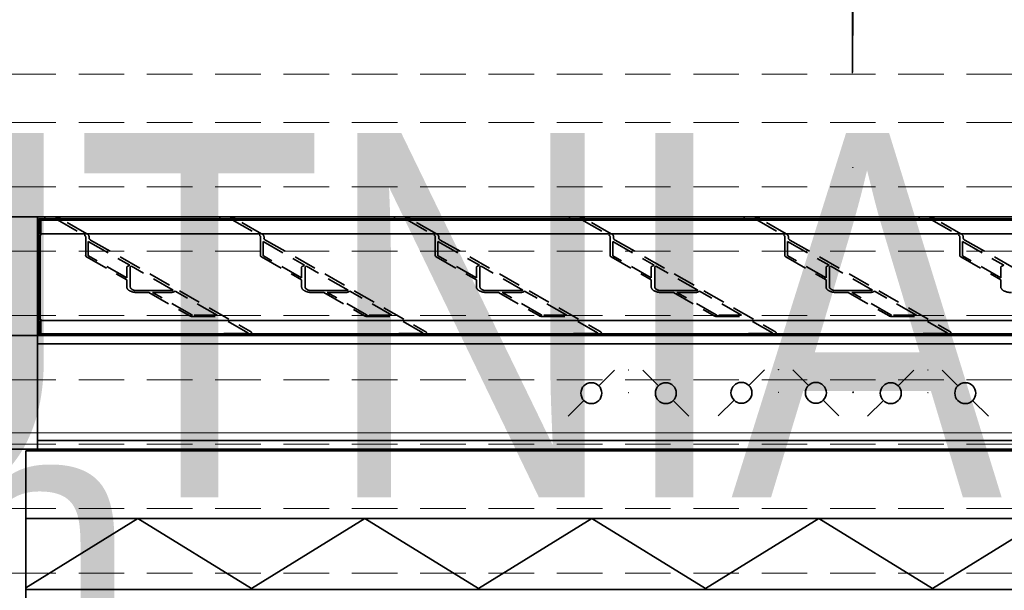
# Model space of a CAD drawing. Header units: millimetres. Extents: x -1465 to 393277, y -3788 to 454312.
# Tile 400 of 656: x 357648 to 358729, y 12373 to 12999. Entities that reach past the tile are written whole.
import ezdxf

# ---------------------------------------------------------------- set-up
doc = ezdxf.new("R2010")
doc.units = ezdxf.units.MM
doc.header["$XCLIPFRAME"] = 2
doc.linetypes.add('DASHED', pattern=[0.75, 0.5, -0.25])
doc.linetypes.add('HIDDEN', pattern=[0.375, 0.25, -0.125])
for name, color, linetype in [('10_ALL_FEATURES', 8, 'Continuous'), ('czarna_kolka', 8, 'Continuous'), ('DEFAULT_2', 8, 'Continuous'), ('FLUID-Cz2', 8, 'Continuous'), ('FLUID-Cz2-150-ARRDU', 8, 'Continuous'), ('FLUID-Wy2', 8, 'Continuous'), ('FLUID-Wy2-150-ARRDU', 8, 'Continuous'), ('FLUID-Wy2-150-ARRGR', 8, 'Continuous'), ('kontury', 8, 'Continuous')]:
    doc.layers.add(name, color=color, linetype=linetype)
doc.styles.add('STYL_AUTOMATYCZNY_1', font='ARIALN.TTF')
doc.styles.add('STYL_AUTOMATYCZNY_13', font='ARIALN.TTF', dxfattribs={"width": 0.8})
picture_1 = doc.add_image_def('image1.bmp', size_in_pixel=(951, 911))

msp = doc.modelspace()

# ---------------------------------------------------------------- linework, layer by layer
at = {"color": 8, "linetype": 'Continuous', "lineweight": 35, "ltscale": 100}
for p, q in [((357667.6, 12654.3), (357667.6, 12779.2)), ((357667.6, 12654.3), (357667.6, 12779.2)), ((357669.5, 12779.2), (357669.5, 12764.4)), ((357669.5, 12779.2), (357669.5, 12764.4)), ((357670.5, 12780.8), (357670.5, 12779.7)), ((357670.5, 12780.8), (359455.7, 12780.8)), ((357670.5, 12780.8), (357670.5, 12779.7)), ((357670.5, 12780.8), (359455.7, 12780.8)), ((357670.5, 12779.7), (357671.3, 12779.7)), ((357670.5, 12779.7), (357671.3, 12779.7)), ((357671.3, 12780.8), (357671.3, 12764.4)), ((357671.3, 12780.8), (357671.3, 12764.4)), ((357671.3, 12779.2), (359455, 12779.2)), ((357671.3, 12779.2), (359455, 12779.2)), ((357693.1, 12780.8), (357692.4, 12781.2)), ((357693.1, 12780.8), (357692.4, 12781.2)), ((357877.3, 12780.8), (357868.7, 12780.8)), ((357877.3, 12780.8), (357868.7, 12780.8)), ((357885.1, 12780.8), (357884.3, 12781.2)), ((357885.1, 12780.8), (357884.3, 12781.2)), ((357885.1, 12780.8), (357884.3, 12781.2)), ((357885.1, 12780.8), (357884.3, 12781.2)), ((358069.3, 12780.8), (358060.6, 12780.8)), ((358069.3, 12780.8), (358060.6, 12780.8)), ((358077, 12780.8), (358076.3, 12781.2)), ((358077, 12780.8), (358076.3, 12781.2)), ((358077, 12780.8), (358076.3, 12781.2)), ((358077, 12780.8), (358076.3, 12781.2)), ((358261.2, 12780.8), (358252.6, 12780.8)), ((358261.2, 12780.8), (358252.6, 12780.8)), ((358269, 12780.8), (358268.2, 12781.2)), ((358269, 12780.8), (358268.2, 12781.2)), ((358269, 12780.8), (358268.2, 12781.2)), ((358269, 12780.8), (358268.2, 12781.2)), ((358453.2, 12780.8), (358444.6, 12780.8)), ((358453.2, 12780.8), (358444.6, 12780.8)), ((358460.9, 12780.8), (358460.2, 12781.2)), ((358460.9, 12780.8), (358460.2, 12781.2)), ((358460.9, 12780.8), (358460.2, 12781.2)), ((358460.9, 12780.8), (358460.2, 12781.2)), ((358645.2, 12780.8), (358636.5, 12780.8)), ((358645.2, 12780.8), (358636.5, 12780.8)), ((358652.9, 12780.8), (358652.2, 12781.2)), ((358652.9, 12780.8), (358652.2, 12781.2)), ((358652.9, 12780.8), (358652.2, 12781.2)), ((358652.9, 12780.8), (358652.2, 12781.2)), ((357667.6, 12778.8), (357669.5, 12778.8)), ((357667.6, 12778.8), (357669.5, 12778.8)), ((357667.6, 12764.4), (357669.5, 12764.4)), ((357667.6, 12764.4), (357669.5, 12764.4)), ((357667.6, 12762.8), (357671.3, 12762.8)), ((357667.6, 12762.8), (357671.3, 12762.8)), ((357669.5, 12670.7), (357669.5, 12762.8)), ((357669.5, 12670.7), (357669.5, 12762.8)), ((357670.5, 12762.8), (357670.5, 12744.1)), ((357670.5, 12762.8), (357670.5, 12744.1)), ((357671.3, 12764.4), (357671.3, 12762.8)), ((357671.3, 12764.4), (359455, 12764.4)), ((357671.3, 12764.4), (357671.3, 12762.8)), ((357671.3, 12764.4), (359455, 12764.4)), ((357670.5, 12740.4), (357670.5, 12692.9)), ((357670.5, 12740.4), (357670.5, 12692.9)), ((357811.3, 12701.9), (357779.2, 12701.9)), ((357811.3, 12701.9), (357779.2, 12701.9)), ((358003.3, 12701.9), (357971.2, 12701.9)), ((358003.3, 12701.9), (357971.2, 12701.9)), ((358195.3, 12701.9), (358163.1, 12701.9)), ((358195.3, 12701.9), (358163.1, 12701.9)), ((358387.2, 12701.9), (358355.1, 12701.9)), ((358387.2, 12701.9), (358355.1, 12701.9)), ((358579.2, 12701.9), (358547, 12701.9)), ((358579.2, 12701.9), (358547, 12701.9)), ((357670.5, 12689.2), (357670.5, 12670.7)), ((357670.5, 12689.2), (357670.5, 12670.7)), ((357667.6, 12670.7), (357671.3, 12670.7)), ((357667.6, 12670.7), (357671.3, 12670.7)), ((357667.6, 12669.2), (357669.5, 12669.2)), ((357667.6, 12669.2), (357669.5, 12669.2)), ((357669.5, 12654.3), (357669.5, 12669.2)), ((357669.5, 12654.3), (357669.5, 12669.2)), ((357671.3, 12669.2), (357671.3, 12670.7)), ((357671.3, 12669.2), (357671.3, 12670.7)), ((357671.3, 12669.2), (357671.3, 12652.9)), ((357671.3, 12669.2), (359455, 12669.2)), ((357671.3, 12669.2), (357671.3, 12652.9)), ((357671.3, 12669.2), (359455, 12669.2)), ((357667.6, 12654.8), (357669.5, 12654.8)), ((357667.6, 12654.8), (357669.5, 12654.8)), ((357667.6, 12652.8), (357667.6, 12527.8)), ((357667.6, 12652.8), (357667.6, 12527.8)), ((357670.5, 12652.8), (357670.5, 12653.8)), ((357670.5, 12653.8), (357671.3, 12653.8)), ((357670.5, 12652.8), (357670.5, 12653.8)), ((357670.5, 12653.8), (357671.3, 12653.8)), ((357671.3, 12654.3), (359455, 12654.3)), ((357671.3, 12654.3), (359455, 12654.3)), ((357667.6, 12643.4), (359458.6, 12643.4)), ((357667.6, 12643.4), (359458.6, 12643.4)), ((357667.6, 12537.2), (359458.6, 12537.2)), ((357667.6, 12537.2), (359458.6, 12537.2)), ((357654.6, 12527.8), (357614.6, 12527.8)), ((357654.6, 12527.8), (357614.6, 12527.8)), ((357654.6, 12527.8), (359471.6, 12527.8)), ((357654.6, 12527.8), (359471.6, 12527.8)), ((357654.6, 12525.8), (359471.6, 12525.8)), ((357654.6, 12525.8), (357654.6, 11446.8)), ((357654.6, 12525.8), (359471.6, 12525.8)), ((357654.6, 12525.8), (357654.6, 11450.8)), ((357667.6, 12527.8), (357667.6, 12525.8)), ((357667.6, 12527.8), (357667.6, 12525.8))]:
    msp.add_line(p, q, dxfattribs=at)
at = {"color": 8, "linetype": 'Continuous', "lineweight": 35, "ltscale": 100, "flags": 128}
for points in [[(357637.6, 12772.6), (357637.6, 12782.8), (359488.6, 12782.8), (359488.6, 12772.6)], [(357637.6, 12772.6), (357637.6, 12782.8), (359488.6, 12782.8), (359488.6, 12772.6)], [(357637.6, 12663), (357637.6, 12652.8), (359488.6, 12652.8), (359488.6, 12663)], [(357637.6, 12663), (357637.6, 12652.8), (359488.6, 12652.8), (359488.6, 12663)], [(357637.6, 12643), (357637.6, 12652.8), (359488.6, 12652.8), (359488.6, 12643)], [(357637.6, 12643), (357637.6, 12652.8), (359488.6, 12652.8), (359488.6, 12643)], [(357637.6, 12537.6), (357637.6, 12527.8), (359488.6, 12527.8), (359488.6, 12537.6)], [(357637.6, 12537.6), (357637.6, 12527.8), (359488.6, 12527.8), (359488.6, 12537.6)]]:
    msp.add_lwpolyline(points, dxfattribs=at)
for points in [[(357667.6, 12782.8), (357667.6, 12652.8), (359458.6, 12652.8), (359458.6, 12782.8)], [(357667.6, 12782.8), (357667.6, 12652.8), (359458.6, 12652.8), (359458.6, 12782.8)], [(357614.6, 12527.8), (359471.6, 12527.8), (359471.6, 10559.8), (357614.6, 10559.8)]]:
    msp.add_lwpolyline(points, close=True, dxfattribs=at)
at = {"color": 8, "linetype": 'Continuous', "lineweight": 35, "ltscale": 100}
for centre, radius in [((358316.6, 12614.8), 0.0277), ((358316.6, 12614.8), 0.0277), ((358481.3, 12615.1), 0.0277), ((358481.3, 12615.1), 0.0277), ((358645.3, 12614.8), 0.0277), ((358645.3, 12614.8), 0.0277), ((358316.6, 12589.8), 0.00994), ((358316.6, 12589.8), 0.00994), ((358481.3, 12590.1), 0.00994), ((358481.3, 12590.1), 0.00994), ((358563.1, 12590.3), 0.35), ((358563.1, 12590.3), 0.35), ((358645.3, 12589.8), 0.00994), ((358645.3, 12589.8), 0.00994)]:
    msp.add_circle(centre, radius, dxfattribs=at)
for centre, major_axis, start_param, end_param in [((357670.5, 12779.2), (2.88, 0), 1.570796, 3.141593), ((357670.5, 12779.2), (2.88, 0), 1.570796, 3.141593), ((357670.5, 12779.2), (0.96, 0), 1.570796, 3.141593), ((357670.5, 12779.2), (0.96, 0), 1.570796, 3.141593), ((357685.3, 12777.7), (9.6, 0), 0.750492, 1.570796), ((357685.3, 12777.7), (9.6, 0), 0.750492, 1.570796), ((357877.3, 12777.7), (9.6, 0), 0.750492, 1.570796), ((357877.3, 12777.7), (9.6, 0), 0.750492, 1.570796), ((357877.3, 12777.7), (9.6, 0), 0.750492, 1.570796), ((357877.3, 12777.7), (9.6, 0), 0.750492, 1.570796), ((358069.3, 12777.7), (9.6, 0), 0.750492, 1.570796), ((358069.3, 12777.7), (9.6, 0), 0.750492, 1.570796), ((358069.3, 12777.7), (9.6, 0), 0.750492, 1.570796), ((358069.3, 12777.7), (9.6, 0), 0.750492, 1.570796), ((358261.2, 12777.7), (9.6, 0), 0.750492, 1.570796), ((358261.2, 12777.7), (9.6, 0), 0.750492, 1.570796), ((358261.2, 12777.7), (9.6, 0), 0.750492, 1.570796), ((358261.2, 12777.7), (9.6, 0), 0.750492, 1.570796), ((358453.2, 12777.7), (9.6, 0), 0.750492, 1.570796), ((358453.2, 12777.7), (9.6, 0), 0.750492, 1.570796), ((358453.2, 12777.7), (9.6, 0), 0.750492, 1.570796), ((358453.2, 12777.7), (9.6, 0), 0.750492, 1.570796), ((358645.2, 12777.7), (9.6, 0), 0.750492, 1.570796), ((358645.2, 12777.7), (9.6, 0), 0.750492, 1.570796), ((358645.2, 12777.7), (9.6, 0), 0.750492, 1.570796), ((358645.2, 12777.7), (9.6, 0), 0.750492, 1.570796), ((357670.5, 12654.3), (2.88, 0), 3.141593, 4.553112), ((357670.5, 12654.3), (2.88, 0), 3.141593, 4.553112), ((357670.5, 12654.3), (0.96, 0), 3.141593, 4.712389), ((357670.5, 12654.3), (0.96, 0), 3.141593, 4.712389)]:
    msp.add_ellipse(centre, major_axis=major_axis, ratio=0.533244, start_param=start_param, end_param=end_param, dxfattribs=at)
at = {"layer": '10_ALL_FEATURES', "color": 8, "linetype": 'Continuous', "lineweight": 35, "ltscale": 100}
for p, q in [((357675.7, 12782.3), (357675.7, 12781.3)), ((357675.7, 12782.3), (357675.7, 12781.3)), ((357685.3, 12782.8), (357676.7, 12782.8)), ((357685.3, 12782.8), (357676.7, 12782.8)), ((357867.7, 12782.3), (357867.7, 12781.3)), ((357867.7, 12782.3), (357867.7, 12781.3)), ((357867.7, 12782.3), (357867.7, 12781.3)), ((357867.7, 12782.3), (357867.7, 12781.3)), ((357877.3, 12782.8), (357868.7, 12782.8)), ((357877.3, 12782.8), (357868.7, 12782.8)), ((357877.3, 12782.8), (357868.7, 12782.8)), ((357877.3, 12782.8), (357868.7, 12782.8)), ((358059.7, 12782.3), (358059.7, 12781.3)), ((358059.7, 12782.3), (358059.7, 12781.3)), ((358059.7, 12782.3), (358059.7, 12781.3)), ((358059.7, 12782.3), (358059.7, 12781.3)), ((358069.3, 12782.8), (358060.6, 12782.8)), ((358069.3, 12782.8), (358060.6, 12782.8)), ((358069.3, 12782.8), (358060.6, 12782.8)), ((358069.3, 12782.8), (358060.6, 12782.8)), ((358251.6, 12782.3), (358251.6, 12781.3)), ((358251.6, 12782.3), (358251.6, 12781.3)), ((358251.6, 12782.3), (358251.6, 12781.3)), ((358251.6, 12782.3), (358251.6, 12781.3)), ((358261.2, 12782.8), (358252.6, 12782.8)), ((358261.2, 12782.8), (358252.6, 12782.8)), ((358261.2, 12782.8), (358252.6, 12782.8)), ((358261.2, 12782.8), (358252.6, 12782.8)), ((358443.6, 12782.3), (358443.6, 12781.3)), ((358443.6, 12782.3), (358443.6, 12781.3)), ((358443.6, 12782.3), (358443.6, 12781.3)), ((358443.6, 12782.3), (358443.6, 12781.3)), ((358453.2, 12782.8), (358444.6, 12782.8)), ((358453.2, 12782.8), (358444.6, 12782.8)), ((358453.2, 12782.8), (358444.6, 12782.8)), ((358453.2, 12782.8), (358444.6, 12782.8)), ((358635.6, 12782.3), (358635.6, 12781.3)), ((358635.6, 12782.3), (358635.6, 12781.3)), ((358635.6, 12782.3), (358635.6, 12781.3)), ((358635.6, 12782.3), (358635.6, 12781.3)), ((358645.2, 12782.8), (358636.5, 12782.8)), ((358645.2, 12782.8), (358636.5, 12782.8)), ((358645.2, 12782.8), (358636.5, 12782.8)), ((358645.2, 12782.8), (358636.5, 12782.8))]:
    msp.add_line(p, q, dxfattribs=at)
at = {"layer": '10_ALL_FEATURES', "color": 8, "linetype": 'HIDDEN', "lineweight": 35, "ltscale": 100}
for p, q in [((357676.7, 12780.8), (357685.3, 12780.8)), ((357676.7, 12780.8), (357685.3, 12780.8)), ((357868.7, 12780.8), (357877.3, 12780.8)), ((357868.7, 12780.8), (357877.3, 12780.8)), ((358060.6, 12780.8), (358069.3, 12780.8)), ((358060.6, 12780.8), (358069.3, 12780.8)), ((358252.6, 12780.8), (358261.2, 12780.8)), ((358252.6, 12780.8), (358261.2, 12780.8)), ((358444.6, 12780.8), (358453.2, 12780.8)), ((358444.6, 12780.8), (358453.2, 12780.8)), ((358636.5, 12780.8), (358645.2, 12780.8)), ((358636.5, 12780.8), (358645.2, 12780.8)), ((357872, 12654.3), (357872, 12653.3)), ((357872, 12654.3), (357872, 12653.3)), ((357897.9, 12654.8), (357873, 12654.8)), ((357897.9, 12654.8), (357873, 12654.8)), ((358064, 12654.3), (358064, 12653.3)), ((358064, 12654.3), (358064, 12653.3)), ((358064, 12654.3), (358064, 12653.3)), ((358064, 12654.3), (358064, 12653.3)), ((358089.9, 12654.8), (358065, 12654.8)), ((358089.9, 12654.8), (358065, 12654.8)), ((358089.9, 12654.8), (358065, 12654.8)), ((358089.9, 12654.8), (358065, 12654.8)), ((358256, 12654.3), (358256, 12653.3)), ((358256, 12654.3), (358256, 12653.3)), ((358256, 12654.3), (358256, 12653.3)), ((358256, 12654.3), (358256, 12653.3)), ((358281.9, 12654.8), (358256.9, 12654.8)), ((358281.9, 12654.8), (358256.9, 12654.8)), ((358281.9, 12654.8), (358256.9, 12654.8)), ((358281.9, 12654.8), (358256.9, 12654.8)), ((358447.9, 12654.3), (358447.9, 12653.3)), ((358447.9, 12654.3), (358447.9, 12653.3)), ((358447.9, 12654.3), (358447.9, 12653.3)), ((358447.9, 12654.3), (358447.9, 12653.3)), ((358473.8, 12654.8), (358448.9, 12654.8)), ((358473.8, 12654.8), (358448.9, 12654.8)), ((358473.8, 12654.8), (358448.9, 12654.8)), ((358473.8, 12654.8), (358448.9, 12654.8)), ((358639.9, 12654.3), (358639.9, 12653.3)), ((358639.9, 12654.3), (358639.9, 12653.3)), ((358639.9, 12654.3), (358639.9, 12653.3)), ((358639.9, 12654.3), (358639.9, 12653.3)), ((358665.8, 12654.8), (358640.8, 12654.8)), ((358665.8, 12654.8), (358640.8, 12654.8)), ((358665.8, 12654.8), (358640.8, 12654.8)), ((358665.8, 12654.8), (358640.8, 12654.8))]:
    msp.add_line(p, q, dxfattribs=at)
at = {"layer": '10_ALL_FEATURES', "color": 8, "linetype": 'Continuous', "lineweight": 35, "ltscale": 100}
for centre, start_param, end_param in [((357676.7, 12782.3), 1.570796, 3.141593), ((357676.7, 12782.3), 1.570796, 3.141593), ((357676.7, 12781.3), 3.141593, 4.712389), ((357676.7, 12781.3), 3.141593, 4.712389), ((357868.7, 12782.3), 1.570796, 3.141593), ((357868.7, 12782.3), 1.570796, 3.141593), ((357868.7, 12782.3), 1.570796, 3.141593), ((357868.7, 12782.3), 1.570796, 3.141593), ((357868.7, 12781.3), 3.141593, 4.712389), ((357868.7, 12781.3), 3.141593, 4.712389), ((357868.7, 12781.3), 3.141593, 4.712389), ((357868.7, 12781.3), 3.141593, 4.712389), ((358060.6, 12782.3), 1.570796, 3.141593), ((358060.6, 12782.3), 1.570796, 3.141593), ((358060.6, 12782.3), 1.570796, 3.141593), ((358060.6, 12782.3), 1.570796, 3.141593), ((358060.6, 12781.3), 3.141593, 4.712389), ((358060.6, 12781.3), 3.141593, 4.712389), ((358060.6, 12781.3), 3.141593, 4.712389), ((358060.6, 12781.3), 3.141593, 4.712389), ((358252.6, 12782.3), 1.570796, 3.141593), ((358252.6, 12782.3), 1.570796, 3.141593), ((358252.6, 12782.3), 1.570796, 3.141593), ((358252.6, 12782.3), 1.570796, 3.141593), ((358252.6, 12781.3), 3.141593, 4.712389), ((358252.6, 12781.3), 3.141593, 4.712389), ((358252.6, 12781.3), 3.141593, 4.712389), ((358252.6, 12781.3), 3.141593, 4.712389), ((358444.6, 12782.3), 1.570796, 3.141593), ((358444.6, 12782.3), 1.570796, 3.141593), ((358444.6, 12782.3), 1.570796, 3.141593), ((358444.6, 12782.3), 1.570796, 3.141593), ((358444.6, 12781.3), 3.141593, 4.712389), ((358444.6, 12781.3), 3.141593, 4.712389), ((358444.6, 12781.3), 3.141593, 4.712389), ((358444.6, 12781.3), 3.141593, 4.712389), ((358636.5, 12782.3), 1.570796, 3.141593), ((358636.5, 12782.3), 1.570796, 3.141593), ((358636.5, 12782.3), 1.570796, 3.141593), ((358636.5, 12782.3), 1.570796, 3.141593), ((358636.5, 12781.3), 3.141593, 4.712389), ((358636.5, 12781.3), 3.141593, 4.712389), ((358636.5, 12781.3), 3.141593, 4.712389), ((358636.5, 12781.3), 3.141593, 4.712389)]:
    msp.add_ellipse(centre, major_axis=(0.96, 0), ratio=0.533244, start_param=start_param, end_param=end_param, dxfattribs=at)
at = {"layer": '10_ALL_FEATURES', "color": 8, "linetype": 'HIDDEN', "lineweight": 35, "ltscale": 100}
for centre, major_axis, start_param, end_param in [((357777.1, 12706), (11.5, 0), 3.141593, 4.712389), ((357777.1, 12706), (11.5, 0), 3.141593, 4.712389), ((357969.1, 12706), (11.5, 0), 3.141593, 4.712389), ((357969.1, 12706), (11.5, 0), 3.141593, 4.712389), ((358161, 12706), (11.5, 0), 3.141593, 4.712389), ((358161, 12706), (11.5, 0), 3.141593, 4.712389), ((358353, 12706), (11.5, 0), 3.141593, 4.712389), ((358353, 12706), (11.5, 0), 3.141593, 4.712389), ((358544.9, 12706), (11.5, 0), 3.141593, 4.712389), ((358544.9, 12706), (11.5, 0), 3.141593, 4.712389), ((358736.9, 12706), (11.5, 0), 3.141593, 4.712389), ((358736.9, 12706), (11.5, 0), 3.141593, 4.712389), ((357873, 12654.3), (0.96, 0), 1.570796, 3.141593), ((357873, 12654.3), (0.96, 0), 1.570796, 3.141593), ((357873, 12653.3), (0.96, 0), 3.141593, 4.712389), ((357873, 12653.3), (0.96, 0), 3.141593, 4.712389), ((358065, 12654.3), (0.96, 0), 1.570796, 3.141593), ((358065, 12654.3), (0.96, 0), 1.570796, 3.141593), ((358065, 12654.3), (0.96, 0), 1.570796, 3.141593), ((358065, 12654.3), (0.96, 0), 1.570796, 3.141593), ((358065, 12653.3), (0.96, 0), 3.141593, 4.712389), ((358065, 12653.3), (0.96, 0), 3.141593, 4.712389), ((358065, 12653.3), (0.96, 0), 3.141593, 4.712389), ((358065, 12653.3), (0.96, 0), 3.141593, 4.712389), ((358256.9, 12654.3), (0.96, 0), 1.570796, 3.141593), ((358256.9, 12654.3), (0.96, 0), 1.570796, 3.141593), ((358256.9, 12654.3), (0.96, 0), 1.570796, 3.141593), ((358256.9, 12654.3), (0.96, 0), 1.570796, 3.141593), ((358256.9, 12653.3), (0.96, 0), 3.141593, 4.712389), ((358256.9, 12653.3), (0.96, 0), 3.141593, 4.712389), ((358256.9, 12653.3), (0.96, 0), 3.141593, 4.712389), ((358256.9, 12653.3), (0.96, 0), 3.141593, 4.712389), ((358448.9, 12654.3), (0.96, 0), 1.570796, 3.141593), ((358448.9, 12654.3), (0.96, 0), 1.570796, 3.141593), ((358448.9, 12654.3), (0.96, 0), 1.570796, 3.141593), ((358448.9, 12654.3), (0.96, 0), 1.570796, 3.141593), ((358448.9, 12653.3), (0.96, 0), 3.141593, 4.712389), ((358448.9, 12653.3), (0.96, 0), 3.141593, 4.712389), ((358448.9, 12653.3), (0.96, 0), 3.141593, 4.712389), ((358448.9, 12653.3), (0.96, 0), 3.141593, 4.712389), ((358640.8, 12654.3), (0.96, 0), 1.570796, 3.141593), ((358640.8, 12654.3), (0.96, 0), 1.570796, 3.141593), ((358640.8, 12654.3), (0.96, 0), 1.570796, 3.141593), ((358640.8, 12654.3), (0.96, 0), 1.570796, 3.141593), ((358640.8, 12653.3), (0.96, 0), 3.141593, 4.712389), ((358640.8, 12653.3), (0.96, 0), 3.141593, 4.712389), ((358640.8, 12653.3), (0.96, 0), 3.141593, 4.712389), ((358640.8, 12653.3), (0.96, 0), 3.141593, 4.712389)]:
    msp.add_ellipse(centre, major_axis=major_axis, ratio=0.533244, start_param=start_param, end_param=end_param, dxfattribs=at)
at = {"layer": 'czarna_kolka', "color": 8, "linetype": 'Continuous', "lineweight": 35, "ltscale": 100}
for p, q in [((358283.9, 12597.5), (358301.1, 12614.7)), ((358283.9, 12597.5), (358301.1, 12614.7)), ((358332.2, 12614.7), (358349.4, 12597.5)), ((358332.2, 12614.7), (358349.4, 12597.5)), ((358448.6, 12597.8), (358465.9, 12615)), ((358448.6, 12597.8), (358465.9, 12615)), ((358496.9, 12615), (358514.2, 12597.8)), ((358496.9, 12615), (358514.2, 12597.8)), ((358612.6, 12597.5), (358629.9, 12614.7)), ((358612.6, 12597.5), (358629.9, 12614.7)), ((358660.9, 12614.7), (358678.2, 12597.5)), ((358660.9, 12614.7), (358678.2, 12597.5)), ((358250.4, 12564), (358267.6, 12581.2)), ((358250.4, 12564), (358267.6, 12581.2)), ((358365.6, 12581.2), (358382.9, 12564)), ((358365.6, 12581.2), (358382.9, 12564)), ((358415.1, 12564.3), (358432.4, 12581.5)), ((358415.1, 12564.3), (358432.4, 12581.5)), ((358530.4, 12581.5), (358547.6, 12564.3)), ((358530.4, 12581.5), (358547.6, 12564.3)), ((358579.1, 12564), (358596.4, 12581.2)), ((358579.1, 12564), (358596.4, 12581.2)), ((358694.4, 12581.2), (358711.7, 12564)), ((358694.4, 12581.2), (358711.7, 12564))]:
    msp.add_line(p, q, dxfattribs=at)
for centre in [(358275.7, 12589.3), (358275.7, 12589.3), (358357.5, 12589.3), (358357.5, 12589.3), (358440.5, 12589.7), (358440.5, 12589.7), (358522.3, 12589.7), (358522.3, 12589.7), (358604.5, 12589.3), (358604.5, 12589.3), (358686.3, 12589.3), (358686.3, 12589.3)]:
    msp.add_circle(centre, 11.5, dxfattribs=at)
at = {"layer": 'DEFAULT_2', "color": 8, "linetype": 'HIDDEN', "lineweight": 35, "ltscale": 100}
for p, q in [((357671.3, 12779.7), (359455, 12779.7)), ((357671.3, 12779.7), (359455, 12779.7)), ((357689.6, 12779.8), (357718.9, 12763)), ((357689.6, 12779.8), (357718.9, 12763)), ((357721.7, 12764.4), (357693.1, 12780.8)), ((357721.7, 12764.4), (357693.1, 12780.8)), ((357773.2, 12780.8), (357773.2, 12779.7)), ((357773.2, 12780.8), (357773.2, 12779.7)), ((357798.1, 12779.7), (357798.1, 12780.8)), ((357798.1, 12779.7), (357798.1, 12780.8)), ((357881.5, 12779.8), (357910.9, 12763)), ((357881.5, 12779.8), (357910.9, 12763)), ((357913.7, 12764.4), (357885.1, 12780.8)), ((357913.7, 12764.4), (357885.1, 12780.8)), ((358073.5, 12779.8), (358102.8, 12763)), ((358073.5, 12779.8), (358102.8, 12763)), ((358105.6, 12764.4), (358077, 12780.8)), ((358105.6, 12764.4), (358077, 12780.8)), ((358265.4, 12779.8), (358294.8, 12763)), ((358265.4, 12779.8), (358294.8, 12763)), ((358297.6, 12764.4), (358269, 12780.8)), ((358297.6, 12764.4), (358269, 12780.8)), ((358291.5, 12780.8), (358291.5, 12779.7)), ((358291.5, 12780.8), (358291.5, 12779.7)), ((358316.4, 12779.7), (358316.4, 12780.8)), ((358316.4, 12779.7), (358316.4, 12780.8)), ((358457.4, 12779.8), (358486.8, 12763)), ((358457.4, 12779.8), (358486.8, 12763)), ((358489.6, 12764.4), (358460.9, 12780.8)), ((358489.6, 12764.4), (358460.9, 12780.8)), ((358649.4, 12779.8), (358678.7, 12763)), ((358649.4, 12779.8), (358678.7, 12763)), ((358681.5, 12764.4), (358652.9, 12780.8)), ((358681.5, 12764.4), (358652.9, 12780.8)), ((357720.5, 12740.4), (357720.5, 12760.9)), ((357720.5, 12740.4), (357720.5, 12760.9)), ((357724.3, 12759.6), (357724.3, 12760.9)), ((357724.3, 12759.6), (357724.3, 12760.9)), ((357725.8, 12757.5), (357901.5, 12657.1)), ((357725.8, 12757.5), (357901.5, 12657.1)), ((357912.4, 12740.4), (357912.4, 12760.9)), ((357912.4, 12740.4), (357912.4, 12760.9)), ((357916.3, 12759.6), (357916.3, 12760.9)), ((357916.3, 12759.6), (357916.3, 12760.9)), ((357917.8, 12757.5), (358093.4, 12657.1)), ((357917.8, 12757.5), (358093.4, 12657.1)), ((358104.4, 12740.4), (358104.4, 12760.9)), ((358104.4, 12740.4), (358104.4, 12760.9)), ((358108.2, 12759.6), (358108.2, 12760.9)), ((358108.2, 12759.6), (358108.2, 12760.9)), ((358109.8, 12757.5), (358285.4, 12657.1)), ((358109.8, 12757.5), (358285.4, 12657.1)), ((358296.3, 12740.4), (358296.3, 12760.9)), ((358296.3, 12740.4), (358296.3, 12760.9)), ((358300.2, 12759.6), (358300.2, 12760.9)), ((358300.2, 12759.6), (358300.2, 12760.9)), ((358301.7, 12757.5), (358477.3, 12657.1)), ((358301.7, 12757.5), (358477.3, 12657.1)), ((358488.3, 12740.4), (358488.3, 12760.9)), ((358488.3, 12740.4), (358488.3, 12760.9)), ((358492.1, 12759.6), (358492.1, 12760.9)), ((358492.1, 12759.6), (358492.1, 12760.9)), ((358493.7, 12757.5), (358669.3, 12657.1)), ((358493.7, 12757.5), (358669.3, 12657.1)), ((358680.3, 12740.4), (358680.3, 12760.9)), ((358680.3, 12740.4), (358680.3, 12760.9)), ((358684.1, 12759.6), (358684.1, 12760.9)), ((358684.1, 12759.6), (358684.1, 12760.9)), ((358685.7, 12757.5), (358861.3, 12657.1)), ((358685.7, 12757.5), (358861.3, 12657.1)), ((357723.3, 12740.4), (357723.3, 12756)), ((357723.3, 12756), (357768.9, 12729.9)), ((357723.3, 12740.4), (357723.3, 12756)), ((357723.3, 12756), (357768.9, 12729.9)), ((357915.3, 12740.4), (357915.3, 12756)), ((357915.3, 12756), (357960.8, 12729.9)), ((357915.3, 12740.4), (357915.3, 12756)), ((357915.3, 12756), (357960.8, 12729.9)), ((358107.3, 12740.4), (358107.3, 12756)), ((358107.3, 12756), (358152.8, 12729.9)), ((358107.3, 12740.4), (358107.3, 12756)), ((358107.3, 12756), (358152.8, 12729.9)), ((358299.2, 12740.4), (358299.2, 12756)), ((358299.2, 12756), (358344.7, 12729.9)), ((358299.2, 12740.4), (358299.2, 12756)), ((358299.2, 12756), (358344.7, 12729.9)), ((358491.2, 12740.4), (358491.2, 12756)), ((358491.2, 12756), (358536.7, 12729.9)), ((358491.2, 12740.4), (358491.2, 12756)), ((358491.2, 12756), (358536.7, 12729.9)), ((358683.1, 12740.4), (358683.1, 12756)), ((358683.1, 12756), (358728.7, 12729.9)), ((358683.1, 12740.4), (358683.1, 12756)), ((358683.1, 12756), (358728.7, 12729.9)), ((357670.5, 12740.4), (357670.5, 12744.1)), ((357670.5, 12740.4), (357670.5, 12744.1)), ((357721.5, 12739), (357765.6, 12713.8)), ((357721.5, 12739), (357765.6, 12713.8)), ((357765.6, 12716), (357723.6, 12740)), ((357765.6, 12716), (357723.6, 12740)), ((357913.5, 12739), (357957.5, 12713.8)), ((357913.5, 12739), (357957.5, 12713.8)), ((357957.5, 12716), (357915.6, 12740)), ((357957.5, 12716), (357915.6, 12740)), ((358105.4, 12739), (358149.5, 12713.8)), ((358105.4, 12739), (358149.5, 12713.8)), ((358149.5, 12716), (358107.5, 12740)), ((358149.5, 12716), (358107.5, 12740)), ((358297.4, 12739), (358341.5, 12713.8)), ((358297.4, 12739), (358341.5, 12713.8)), ((358341.5, 12716), (358299.5, 12740)), ((358341.5, 12716), (358299.5, 12740)), ((358489.3, 12739), (358533.4, 12713.8)), ((358489.3, 12739), (358533.4, 12713.8)), ((358533.4, 12716), (358491.4, 12740)), ((358533.4, 12716), (358491.4, 12740)), ((358681.3, 12739), (358725.4, 12713.8)), ((358681.3, 12739), (358725.4, 12713.8)), ((358725.4, 12716), (358683.4, 12740)), ((358725.4, 12716), (358683.4, 12740)), ((357765.6, 12727.4), (357765.6, 12716)), ((357765.6, 12727.4), (357765.6, 12716)), ((357768.9, 12729.9), (357766.8, 12728.9)), ((357768.9, 12729.9), (357766.8, 12728.9)), ((357769.4, 12727.9), (357769.4, 12706)), ((357769.4, 12727.9), (357769.4, 12706)), ((357770.8, 12728.8), (357769.7, 12728.3)), ((357770.8, 12728.8), (357769.7, 12728.3)), ((357816.6, 12702.6), (357770.8, 12728.8)), ((357816.6, 12702.6), (357770.8, 12728.8)), ((357957.5, 12727.4), (357957.5, 12716)), ((357957.5, 12727.4), (357957.5, 12716)), ((357960.8, 12729.9), (357958.8, 12728.9)), ((357960.8, 12729.9), (357958.8, 12728.9)), ((357961.4, 12727.9), (357961.4, 12706)), ((357961.4, 12727.9), (357961.4, 12706)), ((357962.8, 12728.8), (357961.7, 12728.3)), ((357962.8, 12728.8), (357961.7, 12728.3)), ((358008.6, 12702.6), (357962.8, 12728.8)), ((358008.6, 12702.6), (357962.8, 12728.8)), ((358149.5, 12727.4), (358149.5, 12716)), ((358149.5, 12727.4), (358149.5, 12716)), ((358152.8, 12729.9), (358150.7, 12728.9)), ((358152.8, 12729.9), (358150.7, 12728.9)), ((358153.3, 12727.9), (358153.3, 12706)), ((358153.3, 12727.9), (358153.3, 12706)), ((358154.7, 12728.8), (358153.6, 12728.3)), ((358154.7, 12728.8), (358153.6, 12728.3)), ((358200.6, 12702.6), (358154.7, 12728.8)), ((358200.6, 12702.6), (358154.7, 12728.8)), ((358341.5, 12727.4), (358341.5, 12716)), ((358341.5, 12727.4), (358341.5, 12716)), ((358344.7, 12729.9), (358342.7, 12728.9)), ((358344.7, 12729.9), (358342.7, 12728.9)), ((358345.3, 12727.9), (358345.3, 12706)), ((358345.3, 12727.9), (358345.3, 12706)), ((358346.7, 12728.8), (358345.6, 12728.3)), ((358346.7, 12728.8), (358345.6, 12728.3)), ((358392.5, 12702.6), (358346.7, 12728.8)), ((358392.5, 12702.6), (358346.7, 12728.8)), ((358533.4, 12727.4), (358533.4, 12716)), ((358533.4, 12727.4), (358533.4, 12716)), ((358536.7, 12729.9), (358534.6, 12728.9)), ((358536.7, 12729.9), (358534.6, 12728.9)), ((358537.3, 12727.9), (358537.3, 12706)), ((358537.3, 12727.9), (358537.3, 12706)), ((358538.7, 12728.8), (358537.6, 12728.3)), ((358538.7, 12728.8), (358537.6, 12728.3)), ((358584.5, 12702.6), (358538.7, 12728.8)), ((358584.5, 12702.6), (358538.7, 12728.8)), ((358725.4, 12727.4), (358725.4, 12716)), ((358725.4, 12727.4), (358725.4, 12716)), ((358728.7, 12729.9), (358726.6, 12728.9)), ((358728.7, 12729.9), (358726.6, 12728.9)), ((357765.6, 12713.8), (357765.6, 12706)), ((357765.6, 12713.8), (357765.6, 12706)), ((357957.5, 12713.8), (357957.5, 12706)), ((357957.5, 12713.8), (357957.5, 12706)), ((358149.5, 12713.8), (358149.5, 12706)), ((358149.5, 12713.8), (358149.5, 12706)), ((358341.5, 12713.8), (358341.5, 12706)), ((358341.5, 12713.8), (358341.5, 12706)), ((358533.4, 12713.8), (358533.4, 12706)), ((358533.4, 12713.8), (358533.4, 12706)), ((358725.4, 12713.8), (358725.4, 12706)), ((358725.4, 12713.8), (358725.4, 12706)), ((357670.5, 12689.2), (357670.5, 12692.9)), ((357670.5, 12689.2), (357670.5, 12692.9)), ((357777.1, 12701.9), (357779.2, 12701.9)), ((357777.1, 12701.9), (357779.2, 12701.9)), ((357777.1, 12699.9), (357789.9, 12699.9)), ((357777.1, 12699.9), (357789.9, 12699.9)), ((357789.9, 12699.9), (357834.8, 12674.2)), ((357789.9, 12699.9), (357834.8, 12674.2)), ((357793.8, 12699.9), (357813.9, 12699.9)), ((357836.9, 12675.3), (357793.8, 12699.9)), ((357793.8, 12699.9), (357813.9, 12699.9)), ((357836.9, 12675.3), (357793.8, 12699.9)), ((357811.3, 12701.9), (357814.9, 12701.9)), ((357811.3, 12701.9), (357814.9, 12701.9)), ((357815.6, 12702.1), (357816.6, 12702.6)), ((357815.6, 12702.1), (357816.6, 12702.6)), ((357816.5, 12700.4), (357818.6, 12701.5)), ((357816.5, 12700.4), (357818.6, 12701.5)), ((357864.7, 12675.1), (357818.6, 12701.5)), ((357864.7, 12675.1), (357818.6, 12701.5)), ((357969.1, 12701.9), (357971.2, 12701.9)), ((357969.1, 12701.9), (357971.2, 12701.9)), ((357969.1, 12699.9), (357981.9, 12699.9)), ((357969.1, 12699.9), (357981.9, 12699.9)), ((357981.9, 12699.9), (358026.8, 12674.2)), ((357981.9, 12699.9), (358026.8, 12674.2)), ((357985.8, 12699.9), (358005.9, 12699.9)), ((358028.9, 12675.3), (357985.8, 12699.9)), ((357985.8, 12699.9), (358005.9, 12699.9)), ((358028.9, 12675.3), (357985.8, 12699.9)), ((358003.3, 12701.9), (358006.9, 12701.9)), ((358003.3, 12701.9), (358006.9, 12701.9)), ((358007.5, 12702.1), (358008.6, 12702.6)), ((358007.5, 12702.1), (358008.6, 12702.6)), ((358008.5, 12700.4), (358010.6, 12701.5)), ((358008.5, 12700.4), (358010.6, 12701.5)), ((358056.7, 12675.1), (358010.6, 12701.5)), ((358056.7, 12675.1), (358010.6, 12701.5)), ((358161, 12701.9), (358163.1, 12701.9)), ((358161, 12701.9), (358163.1, 12701.9)), ((358161, 12699.9), (358173.8, 12699.9)), ((358161, 12699.9), (358173.8, 12699.9)), ((358173.8, 12699.9), (358218.7, 12674.2)), ((358173.8, 12699.9), (358218.7, 12674.2)), ((358177.8, 12699.9), (358197.8, 12699.9)), ((358220.8, 12675.3), (358177.8, 12699.9)), ((358177.8, 12699.9), (358197.8, 12699.9)), ((358220.8, 12675.3), (358177.8, 12699.9)), ((358195.3, 12701.9), (358198.8, 12701.9)), ((358195.3, 12701.9), (358198.8, 12701.9)), ((358199.5, 12702.1), (358200.6, 12702.6)), ((358199.5, 12702.1), (358200.6, 12702.6)), ((358200.4, 12700.4), (358202.5, 12701.5)), ((358200.4, 12700.4), (358202.5, 12701.5)), ((358248.7, 12675.1), (358202.5, 12701.5)), ((358248.7, 12675.1), (358202.5, 12701.5)), ((358353, 12701.9), (358355.1, 12701.9)), ((358353, 12701.9), (358355.1, 12701.9)), ((358353, 12699.9), (358365.8, 12699.9)), ((358353, 12699.9), (358365.8, 12699.9)), ((358365.8, 12699.9), (358410.7, 12674.2)), ((358365.8, 12699.9), (358410.7, 12674.2)), ((358369.7, 12699.9), (358389.8, 12699.9)), ((358412.8, 12675.3), (358369.7, 12699.9)), ((358369.7, 12699.9), (358389.8, 12699.9)), ((358412.8, 12675.3), (358369.7, 12699.9)), ((358387.2, 12701.9), (358390.8, 12701.9)), ((358387.2, 12701.9), (358390.8, 12701.9)), ((358391.5, 12702.1), (358392.5, 12702.6)), ((358391.5, 12702.1), (358392.5, 12702.6)), ((358392.4, 12700.4), (358394.5, 12701.5)), ((358392.4, 12700.4), (358394.5, 12701.5)), ((358440.6, 12675.1), (358394.5, 12701.5)), ((358440.6, 12675.1), (358394.5, 12701.5)), ((358544.9, 12701.9), (358547, 12701.9)), ((358544.9, 12701.9), (358547, 12701.9)), ((358544.9, 12699.9), (358557.7, 12699.9)), ((358544.9, 12699.9), (358557.7, 12699.9)), ((358557.7, 12699.9), (358602.6, 12674.2)), ((358557.7, 12699.9), (358602.6, 12674.2)), ((358561.7, 12699.9), (358581.7, 12699.9)), ((358604.7, 12675.3), (358561.7, 12699.9)), ((358561.7, 12699.9), (358581.7, 12699.9)), ((358604.7, 12675.3), (358561.7, 12699.9)), ((358579.2, 12701.9), (358582.8, 12701.9)), ((358579.2, 12701.9), (358582.8, 12701.9)), ((358583.4, 12702.1), (358584.5, 12702.6)), ((358583.4, 12702.1), (358584.5, 12702.6)), ((358584.4, 12700.4), (358586.5, 12701.5)), ((358584.4, 12700.4), (358586.5, 12701.5)), ((358632.6, 12675.1), (358586.5, 12701.5)), ((358632.6, 12675.1), (358586.5, 12701.5)), ((357864.7, 12675.1), (357837.6, 12675.1)), ((357864.7, 12675.1), (357837.6, 12675.1)), ((357837.6, 12673.6), (357867.4, 12673.6)), ((357837.6, 12673.6), (357867.4, 12673.6)), ((357898.6, 12655.7), (357867.4, 12673.6)), ((357898.6, 12655.7), (357867.4, 12673.6)), ((358056.7, 12675.1), (358029.6, 12675.1)), ((358056.7, 12675.1), (358029.6, 12675.1)), ((358029.6, 12673.6), (358059.4, 12673.6)), ((358029.6, 12673.6), (358059.4, 12673.6)), ((358090.6, 12655.7), (358059.4, 12673.6)), ((358090.6, 12655.7), (358059.4, 12673.6)), ((358248.7, 12675.1), (358221.5, 12675.1)), ((358248.7, 12675.1), (358221.5, 12675.1)), ((358221.5, 12673.6), (358251.4, 12673.6)), ((358221.5, 12673.6), (358251.4, 12673.6)), ((358282.6, 12655.7), (358251.4, 12673.6)), ((358282.6, 12655.7), (358251.4, 12673.6)), ((358440.6, 12675.1), (358413.5, 12675.1)), ((358440.6, 12675.1), (358413.5, 12675.1)), ((358413.5, 12673.6), (358443.3, 12673.6)), ((358413.5, 12673.6), (358443.3, 12673.6)), ((358474.5, 12655.7), (358443.3, 12673.6)), ((358474.5, 12655.7), (358443.3, 12673.6)), ((358632.6, 12675.1), (358605.4, 12675.1)), ((358632.6, 12675.1), (358605.4, 12675.1)), ((358605.4, 12673.6), (358635.3, 12673.6)), ((358605.4, 12673.6), (358635.3, 12673.6)), ((358666.5, 12655.7), (358635.3, 12673.6)), ((358666.5, 12655.7), (358635.3, 12673.6)), ((357671.3, 12653.8), (359455, 12653.8)), ((357671.3, 12653.8), (359455, 12653.8)), ((357671.3, 12652.9), (357671.3, 12652.8)), ((357671.3, 12652.9), (357671.3, 12652.8)), ((357802.9, 12652.8), (357802.9, 12653.8)), ((357802.9, 12652.8), (357802.9, 12653.8)), ((357814.5, 12652.8), (357814.5, 12653.8)), ((357814.5, 12652.8), (357814.5, 12653.8)), ((358321.2, 12652.8), (358321.2, 12653.8)), ((358321.2, 12652.8), (358321.2, 12653.8)), ((358332.8, 12652.8), (358332.8, 12653.8)), ((358332.8, 12652.8), (358332.8, 12653.8))]:
    msp.add_line(p, q, dxfattribs=at)
for centre, major_axis, start_param, end_param in [((357685.3, 12777.7), (5.76, 0), 0.750492, 1.570796), ((357685.3, 12777.7), (5.76, 0), 0.750492, 1.570796), ((357877.3, 12777.7), (5.76, 0), 0.750492, 1.570796), ((357877.3, 12777.7), (5.76, 0), 0.750492, 1.570796), ((357877.3, 12777.7), (5.76, 0), 0.750492, 1.570796), ((357877.3, 12777.7), (5.76, 0), 0.750492, 1.570796), ((358069.3, 12777.7), (5.76, 0), 0.750492, 1.570796), ((358069.3, 12777.7), (5.76, 0), 0.750492, 1.570796), ((358069.3, 12777.7), (5.76, 0), 0.750492, 1.570796), ((358069.3, 12777.7), (5.76, 0), 0.750492, 1.570796), ((358261.2, 12777.7), (5.76, 0), 0.750492, 1.570796), ((358261.2, 12777.7), (5.76, 0), 0.750492, 1.570796), ((358261.2, 12777.7), (5.76, 0), 0.750492, 1.570796), ((358261.2, 12777.7), (5.76, 0), 0.750492, 1.570796), ((358453.2, 12777.7), (5.76, 0), 0.750492, 1.570796), ((358453.2, 12777.7), (5.76, 0), 0.750492, 1.570796), ((358453.2, 12777.7), (5.76, 0), 0.750492, 1.570796), ((358453.2, 12777.7), (5.76, 0), 0.750492, 1.570796), ((358645.2, 12777.7), (5.76, 0), 0.750492, 1.570796), ((358645.2, 12777.7), (5.76, 0), 0.750492, 1.570796), ((358645.2, 12777.7), (5.76, 0), 0.750492, 1.570796), ((358645.2, 12777.7), (5.76, 0), 0.750492, 1.570796), ((357714.7, 12760.9), (5.76, 0), 0, 0.750492), ((357714.7, 12760.9), (5.76, 0), 0, 0.750492), ((357714.7, 12760.9), (9.6, 0), 0, 0.750492), ((357714.7, 12760.9), (9.6, 0), 0, 0.750492), ((357730.1, 12759.6), (5.76, 0), 3.141593, 3.892084), ((357730.1, 12759.6), (5.76, 0), 3.141593, 3.892084), ((357906.7, 12760.9), (5.76, 0), 0, 0.750492), ((357906.7, 12760.9), (5.76, 0), 0, 0.750492), ((357906.7, 12760.9), (9.6, 0), 0, 0.750492), ((357906.7, 12760.9), (9.6, 0), 0, 0.750492), ((357922, 12759.6), (5.76, 0), 3.141593, 3.892084), ((357922, 12759.6), (5.76, 0), 3.141593, 3.892084), ((358098.6, 12760.9), (5.76, 0), 0, 0.750492), ((358098.6, 12760.9), (5.76, 0), 0, 0.750492), ((358098.6, 12760.9), (9.6, 0), 0, 0.750492), ((358098.6, 12760.9), (9.6, 0), 0, 0.750492), ((358114, 12759.6), (5.76, 0), 3.141593, 3.892084), ((358114, 12759.6), (5.76, 0), 3.141593, 3.892084), ((358290.6, 12760.9), (5.76, 0), 0, 0.750492), ((358290.6, 12760.9), (5.76, 0), 0, 0.750492), ((358290.6, 12760.9), (9.6, 0), 0, 0.750492), ((358290.6, 12760.9), (9.6, 0), 0, 0.750492), ((358305.9, 12759.6), (5.76, 0), 3.141593, 3.892084), ((358305.9, 12759.6), (5.76, 0), 3.141593, 3.892084), ((358482.5, 12760.9), (5.76, 0), 0, 0.750492), ((358482.5, 12760.9), (5.76, 0), 0, 0.750492), ((358482.5, 12760.9), (9.6, 0), 0, 0.750492), ((358482.5, 12760.9), (9.6, 0), 0, 0.750492), ((358497.9, 12759.6), (5.76, 0), 3.141593, 3.892084), ((358497.9, 12759.6), (5.76, 0), 3.141593, 3.892084), ((358674.5, 12760.9), (5.76, 0), 0, 0.750492), ((358674.5, 12760.9), (5.76, 0), 0, 0.750492), ((358674.5, 12760.9), (9.6, 0), 0, 0.750492), ((358674.5, 12760.9), (9.6, 0), 0, 0.750492), ((358689.9, 12759.6), (5.76, 0), 3.141593, 3.892084), ((358689.9, 12759.6), (5.76, 0), 3.141593, 3.892084), ((357724.3, 12740.4), (3.84, 0), 3.141593, 3.892084), ((357724.3, 12740.4), (3.84, 0), 3.141593, 3.892084), ((357724.3, 12740.4), (0.96, 0), 3.141593, 3.892084), ((357724.3, 12740.4), (0.96, 0), 3.141593, 3.892084), ((357916.3, 12740.4), (3.84, 0), 3.141593, 3.892084), ((357916.3, 12740.4), (3.84, 0), 3.141593, 3.892084), ((357916.3, 12740.4), (0.96, 0), 3.141593, 3.892084), ((357916.3, 12740.4), (0.96, 0), 3.141593, 3.892084), ((358108.2, 12740.4), (3.84, 0), 3.141593, 3.892084), ((358108.2, 12740.4), (3.84, 0), 3.141593, 3.892084), ((358108.2, 12740.4), (0.96, 0), 3.141593, 3.892084), ((358108.2, 12740.4), (0.96, 0), 3.141593, 3.892084), ((358300.2, 12740.4), (3.84, 0), 3.141593, 3.892084), ((358300.2, 12740.4), (3.84, 0), 3.141593, 3.892084), ((358300.2, 12740.4), (0.96, 0), 3.141593, 3.892084), ((358300.2, 12740.4), (0.96, 0), 3.141593, 3.892084), ((358492.1, 12740.4), (3.84, 0), 3.141593, 3.892084), ((358492.1, 12740.4), (3.84, 0), 3.141593, 3.892084), ((358492.1, 12740.4), (0.96, 0), 3.141593, 3.892084), ((358492.1, 12740.4), (0.96, 0), 3.141593, 3.892084), ((358684.1, 12740.4), (3.84, 0), 3.141593, 3.892084), ((358684.1, 12740.4), (3.84, 0), 3.141593, 3.892084), ((358684.1, 12740.4), (0.96, 0), 3.141593, 3.892084), ((358684.1, 12740.4), (0.96, 0), 3.141593, 3.892084), ((357769.4, 12727.4), (3.84, 0), 2.321288, 3.141593), ((357769.4, 12727.4), (3.84, 0), 2.321288, 3.141593), ((357770.4, 12727.9), (0.96, 0), 2.321288, 3.141593), ((357770.4, 12727.9), (0.96, 0), 2.321288, 3.141593), ((357961.4, 12727.4), (3.84, 0), 2.321288, 3.141593), ((357961.4, 12727.4), (3.84, 0), 2.321288, 3.141593), ((357962.3, 12727.9), (0.96, 0), 2.321288, 3.141593), ((357962.3, 12727.9), (0.96, 0), 2.321288, 3.141593), ((358153.3, 12727.4), (3.84, 0), 2.321288, 3.141593), ((358153.3, 12727.4), (3.84, 0), 2.321288, 3.141593), ((358154.3, 12727.9), (0.96, 0), 2.321288, 3.141593), ((358154.3, 12727.9), (0.96, 0), 2.321288, 3.141593), ((358345.3, 12727.4), (3.84, 0), 2.321288, 3.141593), ((358345.3, 12727.4), (3.84, 0), 2.321288, 3.141593), ((358346.3, 12727.9), (0.96, 0), 2.321288, 3.141593), ((358346.3, 12727.9), (0.96, 0), 2.321288, 3.141593), ((358537.3, 12727.4), (3.84, 0), 2.321288, 3.141593), ((358537.3, 12727.4), (3.84, 0), 2.321288, 3.141593), ((358538.2, 12727.9), (0.96, 0), 2.321288, 3.141593), ((358538.2, 12727.9), (0.96, 0), 2.321288, 3.141593), ((358729.2, 12727.4), (3.84, 0), 2.321288, 3.141593), ((358729.2, 12727.4), (3.84, 0), 2.321288, 3.141593), ((357777.1, 12706), (7.68, 0), 3.141593, 4.712389), ((357777.1, 12706), (7.68, 0), 3.141593, 4.712389), ((357969.1, 12706), (7.68, 0), 3.141593, 4.712389), ((357969.1, 12706), (7.68, 0), 3.141593, 4.712389), ((358161, 12706), (7.68, 0), 3.141593, 4.712389), ((358161, 12706), (7.68, 0), 3.141593, 4.712389), ((358353, 12706), (7.68, 0), 3.141593, 4.712389), ((358353, 12706), (7.68, 0), 3.141593, 4.712389), ((358544.9, 12706), (7.68, 0), 3.141593, 4.712389), ((358544.9, 12706), (7.68, 0), 3.141593, 4.712389), ((357813.9, 12701.9), (3.84, 0), 4.712389, 5.462881), ((357813.9, 12701.9), (3.84, 0), 4.712389, 5.462881), ((357814.9, 12702.4), (0.96, 0), 4.712389, 5.462881), ((357814.9, 12702.4), (0.96, 0), 4.712389, 5.462881), ((358005.9, 12701.9), (3.84, 0), 4.712389, 5.462881), ((358005.9, 12701.9), (3.84, 0), 4.712389, 5.462881), ((358006.9, 12702.4), (0.96, 0), 4.712389, 5.462881), ((358006.9, 12702.4), (0.96, 0), 4.712389, 5.462881), ((358197.8, 12701.9), (3.84, 0), 4.712389, 5.462881), ((358197.8, 12701.9), (3.84, 0), 4.712389, 5.462881), ((358198.8, 12702.4), (0.96, 0), 4.712389, 5.462881), ((358198.8, 12702.4), (0.96, 0), 4.712389, 5.462881), ((358389.8, 12701.9), (3.84, 0), 4.712389, 5.462881), ((358389.8, 12701.9), (3.84, 0), 4.712389, 5.462881), ((358390.8, 12702.4), (0.96, 0), 4.712389, 5.462881), ((358390.8, 12702.4), (0.96, 0), 4.712389, 5.462881), ((358581.7, 12701.9), (3.84, 0), 4.712389, 5.462881), ((358581.7, 12701.9), (3.84, 0), 4.712389, 5.462881), ((358582.8, 12702.4), (0.96, 0), 4.712389, 5.462881), ((358582.8, 12702.4), (0.96, 0), 4.712389, 5.462881), ((357837.6, 12675.6), (3.84, 0), 3.892084, 4.712389), ((357837.6, 12675.6), (3.84, 0), 3.892084, 4.712389), ((357837.6, 12675.6), (0.96, 0), 3.892084, 4.712389), ((357837.6, 12675.6), (0.96, 0), 3.892084, 4.712389), ((358029.6, 12675.6), (3.84, 0), 3.892084, 4.712389), ((358029.6, 12675.6), (3.84, 0), 3.892084, 4.712389), ((358029.6, 12675.6), (0.96, 0), 3.892084, 4.712389), ((358029.6, 12675.6), (0.96, 0), 3.892084, 4.712389), ((358221.5, 12675.6), (3.84, 0), 3.892084, 4.712389), ((358221.5, 12675.6), (3.84, 0), 3.892084, 4.712389), ((358221.5, 12675.6), (0.96, 0), 3.892084, 4.712389), ((358221.5, 12675.6), (0.96, 0), 3.892084, 4.712389), ((358413.5, 12675.6), (3.84, 0), 3.892084, 4.712389), ((358413.5, 12675.6), (3.84, 0), 3.892084, 4.712389), ((358413.5, 12675.6), (0.96, 0), 3.892084, 4.712389), ((358413.5, 12675.6), (0.96, 0), 3.892084, 4.712389), ((358605.4, 12675.6), (3.84, 0), 3.892084, 4.712389), ((358605.4, 12675.6), (3.84, 0), 3.892084, 4.712389), ((358605.4, 12675.6), (0.96, 0), 3.892084, 4.712389), ((358605.4, 12675.6), (0.96, 0), 3.892084, 4.712389), ((357670.5, 12654.3), (2.88, 0), 4.553112, 4.712389), ((357670.5, 12654.3), (2.88, 0), 4.553112, 4.712389), ((357897.9, 12655.4), (4.8, 0), 4.712389, 7.033677), ((357897.9, 12655.4), (4.8, 0), 4.712389, 7.033677), ((357897.9, 12655.4), (0.96, 0), 4.712389, 7.033677), ((357897.9, 12655.4), (0.96, 0), 4.712389, 7.033677), ((358089.9, 12655.4), (4.8, 0), 4.712389, 7.033677), ((358089.9, 12655.4), (4.8, 0), 4.712389, 7.033677), ((358089.9, 12655.4), (4.8, 0), 4.712389, 7.033677), ((358089.9, 12655.4), (4.8, 0), 4.712389, 7.033677), ((358089.9, 12655.4), (0.96, 0), 4.712389, 7.033677), ((358089.9, 12655.4), (0.96, 0), 4.712389, 7.033677), ((358089.9, 12655.4), (0.96, 0), 4.712389, 7.033677), ((358089.9, 12655.4), (0.96, 0), 4.712389, 7.033677), ((358281.9, 12655.4), (4.8, 0), 4.712389, 7.033677), ((358281.9, 12655.4), (4.8, 0), 4.712389, 7.033677), ((358281.9, 12655.4), (4.8, 0), 4.712389, 7.033677), ((358281.9, 12655.4), (4.8, 0), 4.712389, 7.033677), ((358281.9, 12655.4), (0.96, 0), 4.712389, 7.033677), ((358281.9, 12655.4), (0.96, 0), 4.712389, 7.033677), ((358281.9, 12655.4), (0.96, 0), 4.712389, 7.033677), ((358281.9, 12655.4), (0.96, 0), 4.712389, 7.033677), ((358473.8, 12655.4), (4.8, 0), 4.712389, 7.033677), ((358473.8, 12655.4), (4.8, 0), 4.712389, 7.033677), ((358473.8, 12655.4), (4.8, 0), 4.712389, 7.033677), ((358473.8, 12655.4), (4.8, 0), 4.712389, 7.033677), ((358473.8, 12655.4), (0.96, 0), 4.712389, 7.033677), ((358473.8, 12655.4), (0.96, 0), 4.712389, 7.033677), ((358473.8, 12655.4), (0.96, 0), 4.712389, 7.033677), ((358473.8, 12655.4), (0.96, 0), 4.712389, 7.033677), ((358665.8, 12655.4), (4.8, 0), 4.712389, 7.033677), ((358665.8, 12655.4), (4.8, 0), 4.712389, 7.033677), ((358665.8, 12655.4), (4.8, 0), 4.712389, 7.033677), ((358665.8, 12655.4), (4.8, 0), 4.712389, 7.033677), ((358665.8, 12655.4), (0.96, 0), 4.712389, 7.033677), ((358665.8, 12655.4), (0.96, 0), 4.712389, 7.033677), ((358665.8, 12655.4), (0.96, 0), 4.712389, 7.033677), ((358665.8, 12655.4), (0.96, 0), 4.712389, 7.033677)]:
    msp.add_ellipse(centre, major_axis=major_axis, ratio=0.533244, start_param=start_param, end_param=end_param, dxfattribs=at)
at = {"layer": 'FLUID-Cz2', "color": 8, "linetype": 'Continuous', "lineweight": 13, "ltscale": 100}
msp.add_circle((358562.8, 12836.8), 0.05, dxfattribs=at)
at = {"layer": 'FLUID-Cz2-150-ARRDU', "color": 8, "linetype": 'Continuous', "lineweight": 25, "ltscale": 100, "flags": 128}
msp.add_lwpolyline([(358562.3, 12940.8), (358562.3, 13255.8)], dxfattribs=at)
at = {"layer": 'FLUID-Wy2', "color": 8, "linetype": 'DASHED', "lineweight": 18, "ltscale": 100}
for p, q in [((357562.8, 12939.8), (359562.8, 12939.8)), ((359562.8, 12886.7), (357562.8, 12886.7)), ((359562.8, 12816), (357562.8, 12816)), ((359562.8, 12745.3), (357562.8, 12745.3)), ((359562.8, 12674.6), (357562.8, 12674.6)), ((359562.8, 12603.9), (357562.8, 12603.9)), ((359562.8, 12533.2), (357562.8, 12533.2)), ((359562.8, 12462.5), (357562.8, 12462.5)), ((359562.8, 12391.8), (357562.8, 12391.8))]:
    msp.add_line(p, q, dxfattribs=at)
at = {"layer": 'FLUID-Wy2', "color": 8, "linetype": 'Continuous', "lineweight": 25, "ltscale": 100}
msp.add_circle((358562.8, 12837.3), 0.05, dxfattribs=at)
at = {"layer": 'FLUID-Wy2-150-ARRDU', "color": 8, "linetype": 'Continuous', "lineweight": 25, "ltscale": 100, "flags": 128}
msp.add_lwpolyline([(358562.3, 13256.8), (358562.3, 12941.8)], dxfattribs=at)
at = {"layer": 'FLUID-Wy2-150-ARRGR', "color": 8, "linetype": 'Continuous', "lineweight": 25, "ltscale": 100, "flags": 128}
msp.add_lwpolyline([(358562.8, 13204.9), (358562.8, 12982.2)], dxfattribs=at)
at = {"layer": 'kontury', "color": 8, "linetype": 'Continuous', "lineweight": 35, "ltscale": 100}
for p, q in [((357654.6, 12375.7), (357777.7, 12451.8)), ((357654.6, 12451.8), (357654.6, 12373.8)), ((359471.6, 12451.8), (357654.6, 12451.8)), ((357777.7, 12451.8), (357902.4, 12374.7)), ((357902.4, 12374.7), (358027, 12451.8)), ((358027, 12451.8), (358151.7, 12374.7)), ((358151.7, 12374.7), (358276.3, 12451.8)), ((358276.3, 12451.8), (358400.9, 12374.7)), ((358400.9, 12374.7), (358525.6, 12451.8)), ((358525.6, 12451.8), (358650.2, 12374.7)), ((358650.2, 12374.7), (358774.9, 12451.8)), ((357654.6, 12373.8), (359471.6, 12373.8))]:
    msp.add_line(p, q, dxfattribs=at)

# ---------------------------------------------------------------- texts
at = {"color": 8, "linetype": 'Continuous', "lineweight": 35, "insert": (356070.3, 12874.9), "char_height": 400, "attachment_point": 1, "style": 'STYL_AUTOMATYCZNY_13'}
msp.add_mtext('\\A1;{\\pql;\\fArial|b0|i0|c238|p0;\\W0.800000;WYRZUTNIA}', dxfattribs=at)
at = {"layer": 'FLUID-Wy2-150-ARRGR', "color": 8, "linetype": 'Continuous', "lineweight": 35, "insert": (356730.7, 12197.3), "char_height": 300, "attachment_point": 5, "line_spacing_factor": 0.907426, "style": 'STYL_AUTOMATYCZNY_1'}
msp.add_mtext('\\A1;{\\pqc;\\fArial|b0|i0|c238|p0;\\W1.000000;10440 m\\fArial|b0|i0|c238|p0;\\H0.500000x;\\W1.000000;3\\fArial|b0|i0|c238|p0;\\H2.000000x;\\W1.000000;/h\\P\\pqc;\\fArial|b0|i0|c238|p0;\\W1.000000;2000 x 1400}', dxfattribs=at)

# ---------------------------------------------------------------- pictures from other files: only their frames are drawn
at = {"color": 8, "lineweight": 13}
image = msp.add_image(picture_1, insert=(357607, 12545.8), size_in_units=(1986, 1904.6), rotation=-90, dxfattribs=at)
image.set_boundary_path([(-0.5, -0.5), (950.5, 910.5)])

doc.saveas('drawing.dxf')
